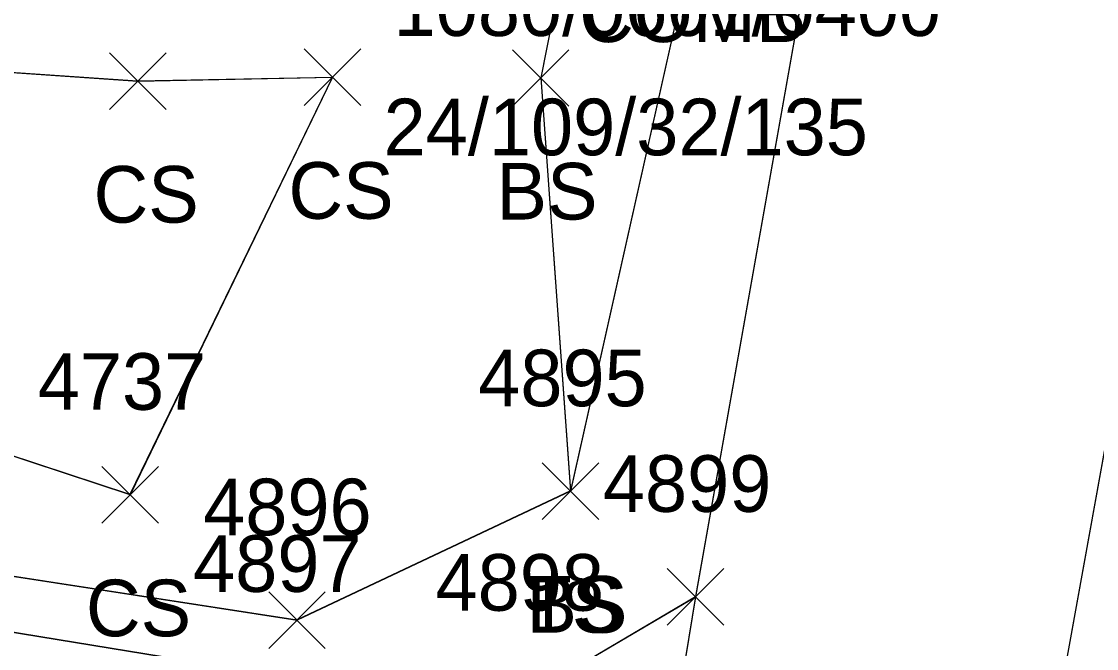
# Model space of a CAD drawing. Extents: x 1554668 to 1563881, y 831386 to 834374.
# Drawn here: x 1562365.8 to 1562403.77, y 833522.19 to 833544.34 of the extents above; entities that cross this region are included whole.
import ezdxf

# ---------------------------------------------------------------- set-up
doc = ezdxf.new("R2010")
doc.units = 0
for name, color, linetype in [('L_A', 7, 'Continuous'), ('L_I', 7, 'Continuous'), ('L_TIC', 7, 'Continuous'), ('LELB', 7, 'Continuous'), ('P_I', 7, 'Continuous'), ('P_TIC', 7, 'Continuous'), ('PET', 7, 'Continuous'), ('PRC', 7, 'Continuous'), ('R_I', 7, 'Continuous'), ('R_TIC', 7, 'Continuous'), ('RDG', 7, 'Continuous'), ('S_C', 7, 'Continuous'), ('U_A', 7, 'Continuous'), ('U_C', 7, 'Continuous')]:
    doc.layers.add(name, color=color, linetype=linetype)

msp = doc.modelspace()

# ---------------------------------------------------------------- linework, layer by layer
at = {"layer": 'L_TIC'}
for points in [[(1562368.901, 833541.24), (1562370.901, 833543.24)], [(1562370.901, 833541.24), (1562368.901, 833543.24)], [(1562375.784, 833541.375), (1562377.784, 833543.375)], [(1562377.784, 833541.375), (1562375.784, 833543.375)], [(1562383.134, 833541.349), (1562385.134, 833543.349)], [(1562385.134, 833541.349), (1562383.134, 833543.349)], [(1562368.631, 833526.627), (1562370.631, 833528.627)], [(1562370.631, 833526.627), (1562368.631, 833528.627)], [(1562384.189, 833526.753), (1562386.189, 833528.753)], [(1562386.189, 833526.753), (1562384.189, 833528.753)], [(1562384.189, 833526.753), (1562386.189, 833528.753)], [(1562386.189, 833526.753), (1562384.189, 833528.753)], [(1562374.528, 833522.195), (1562376.528, 833524.195)], [(1562376.528, 833522.195), (1562374.528, 833524.195)], [(1562374.528, 833522.195), (1562376.528, 833524.195)], [(1562376.528, 833522.195), (1562374.528, 833524.195)]]:
    msp.add_lwpolyline(points, dxfattribs=at)
at = {"layer": 'LELB'}
for points in [[(1562393.943, 833581.209), (1562390.263, 833570.049), (1562387.308, 833558.387), (1562384.134, 833542.349), (1562385.189, 833527.753)], [(1562393.945, 833581.217), (1562390.265, 833570.058), (1562387.308, 833558.392), (1562384.135, 833542.357), (1562385.19, 833527.76)], [(1562393.945, 833581.217), (1562390.265, 833570.058), (1562387.308, 833558.392), (1562384.135, 833542.357), (1562385.19, 833527.76)], [(1562393.945, 833581.217), (1562390.265, 833570.058), (1562387.308, 833558.392), (1562384.135, 833542.357), (1562385.19, 833527.76)], [(1562396.688, 833580.69), (1562393.829, 833568.534), (1562390.806, 833552.834), (1562385.189, 833527.753), (1562375.528, 833523.195)], [(1562396.691, 833580.699), (1562393.83, 833568.541), (1562390.805, 833552.836), (1562385.19, 833527.76), (1562375.529, 833523.202)], [(1562396.691, 833580.699), (1562393.83, 833568.541), (1562390.805, 833552.836), (1562385.19, 833527.76), (1562375.529, 833523.202)], [(1562396.691, 833580.699), (1562393.83, 833568.541), (1562390.805, 833552.836), (1562385.19, 833527.76), (1562375.529, 833523.202)], [(1562347.164, 833543.808), (1562369.899, 833542.248), (1562376.78, 833542.384), (1562369.627, 833527.636), (1562343.65, 833536.199)], [(1562347.164, 833543.808), (1562369.899, 833542.248), (1562376.78, 833542.384), (1562369.627, 833527.636), (1562343.65, 833536.199)], [(1562347.164, 833543.808), (1562369.899, 833542.248), (1562376.78, 833542.384), (1562369.627, 833527.636), (1562343.65, 833536.199)], [(1562347.164, 833543.802), (1562369.901, 833542.24), (1562376.784, 833542.375), (1562369.631, 833527.627), (1562343.65, 833536.193)], [(1562263.686, 833537.823), (1562298.366, 833534.817), (1562315.818, 833531.725), (1562336.226, 833529.779), (1562361.336, 833525.397), (1562375.529, 833523.202)], [(1562263.686, 833537.823), (1562298.366, 833534.817), (1562315.818, 833531.725), (1562336.226, 833529.779), (1562361.336, 833525.397), (1562375.529, 833523.202)], [(1562263.686, 833537.823), (1562298.366, 833534.817), (1562315.818, 833531.725), (1562336.226, 833529.779), (1562361.336, 833525.397), (1562375.529, 833523.202)], [(1562263.691, 833537.817), (1562298.374, 833534.813), (1562315.819, 833531.712), (1562336.227, 833529.773), (1562361.341, 833525.386), (1562375.528, 833523.195)]]:
    msp.add_lwpolyline(points, dxfattribs=at)
at = {"layer": 'P_TIC'}
for points in [[(1562388.599, 833523.021), (1562390.599, 833525.021)], [(1562390.599, 833523.021), (1562388.599, 833525.021)]]:
    msp.add_lwpolyline(points, dxfattribs=at)
at = {"layer": 'PET'}
for points in [[(1562446.514, 833813.563), (1562435.7, 833762.854), (1562429.669, 833734.264), (1562422.437, 833699.227), (1562413.341, 833652.592), (1562406.134, 833614.879), (1562402.03, 833593.791), (1562399.545, 833580.082), (1562389.601, 833524.029), (1562386.342, 833504.136), (1562384.709, 833497.669), (1562380.24, 833469.601), (1562374.637, 833437.636), (1562367.889, 833393.469), (1562360.289, 833352.08)], [(1562446.514, 833813.563), (1562435.7, 833762.854), (1562429.669, 833734.264), (1562422.437, 833699.227), (1562413.341, 833652.592), (1562406.134, 833614.879), (1562402.03, 833593.791), (1562399.545, 833580.082), (1562389.601, 833524.029), (1562386.342, 833504.136), (1562384.709, 833497.669), (1562380.24, 833469.601), (1562374.637, 833437.636), (1562367.889, 833393.469), (1562360.289, 833352.08)], [(1562446.514, 833813.563), (1562435.7, 833762.854), (1562429.669, 833734.264), (1562422.437, 833699.227), (1562413.341, 833652.592), (1562406.134, 833614.879), (1562402.03, 833593.791), (1562399.545, 833580.082), (1562389.601, 833524.029), (1562386.342, 833504.136), (1562384.709, 833497.669), (1562380.24, 833469.601), (1562374.637, 833437.636), (1562367.889, 833393.469), (1562360.289, 833352.08)], [(1562446.513, 833813.556), (1562435.697, 833762.843), (1562429.671, 833734.255), (1562422.435, 833699.223), (1562413.341, 833652.586), (1562406.134, 833614.874), (1562402.03, 833593.785), (1562399.545, 833580.078), (1562389.599, 833524.021), (1562386.34, 833504.127), (1562384.71, 833497.666), (1562380.238, 833469.596), (1562374.637, 833437.628), (1562367.889, 833393.463), (1562360.289, 833352.078)]]:
    msp.add_lwpolyline(points, dxfattribs=at)
at = {"layer": 'PRC'}
for points in [[(1562374.328, 833358.788), (1562379.819, 833391.645), (1562386.805, 833432.043), (1562394.132, 833473.552), (1562401.52, 833515.146), (1562408.626, 833554.57), (1562418.317, 833607.158), (1562425.122, 833644.153), (1562437.129, 833703.517), (1562446.816, 833750.468), (1562457.117, 833798.654), (1562467.75, 833845.524), (1562476.843, 833883.646), (1562492.325, 833945.243), (1562502.519, 833985.558), (1562516.732, 834038.229), (1562535.447, 834096.625), (1562549.682, 834139.255), (1562553.417, 834150.261)], [(1562374.328, 833358.788), (1562379.819, 833391.645), (1562386.805, 833432.043), (1562394.132, 833473.552), (1562401.52, 833515.146), (1562408.626, 833554.57), (1562418.317, 833607.158), (1562425.122, 833644.153), (1562437.129, 833703.517), (1562446.816, 833750.468), (1562457.117, 833798.654), (1562467.75, 833845.524), (1562476.843, 833883.646), (1562492.325, 833945.243), (1562502.519, 833985.558), (1562516.732, 834038.229), (1562535.447, 834096.625), (1562549.682, 834139.255), (1562553.417, 834150.261)], [(1562374.328, 833358.788), (1562379.819, 833391.645), (1562386.805, 833432.043), (1562394.132, 833473.552), (1562401.52, 833515.146), (1562408.626, 833554.57), (1562418.317, 833607.158), (1562425.122, 833644.153), (1562437.129, 833703.517), (1562446.816, 833750.468), (1562457.117, 833798.654), (1562467.75, 833845.524), (1562476.843, 833883.646), (1562492.325, 833945.243), (1562502.519, 833985.558), (1562516.732, 834038.229), (1562535.447, 834096.625), (1562549.682, 834139.255), (1562553.417, 834150.261)], [(1562374.328, 833358.78), (1562379.82, 833391.635), (1562386.804, 833432.041), (1562394.133, 833473.548), (1562401.522, 833515.144), (1562408.625, 833554.563), (1562418.32, 833607.155), (1562425.125, 833644.147), (1562437.128, 833703.511), (1562446.815, 833750.458), (1562457.117, 833798.648), (1562467.753, 833845.523), (1562476.843, 833883.643), (1562492.321, 833945.235), (1562502.515, 833985.553), (1562516.728, 834038.221), (1562535.444, 834096.612), (1562549.678, 834139.252), (1562553.413, 834150.251)]]:
    msp.add_lwpolyline(points, dxfattribs=at)
at = {"layer": 'R_TIC'}
for points in [[(1562388.599, 833523.021), (1562390.599, 833525.021)], [(1562390.599, 833523.021), (1562388.599, 833525.021)]]:
    msp.add_lwpolyline(points, dxfattribs=at)
at = {"layer": 'RDG'}
for points in [[(1562274.577, 833502.073), (1562255.182, 833504.039), (1562234.098, 833511.489), (1562241.524, 833539.849), (1562263.686, 833537.823), (1562297.647, 833532.805), (1562315.569, 833529.11), (1562335.217, 833527.716), (1562360.207, 833523.644), (1562375.117, 833521.203), (1562383.682, 833520.536), (1562389.601, 833524.029)], [(1562274.577, 833502.073), (1562255.182, 833504.039), (1562234.098, 833511.489), (1562241.524, 833539.849), (1562263.686, 833537.823), (1562297.647, 833532.805), (1562315.569, 833529.11), (1562335.217, 833527.716), (1562360.207, 833523.644), (1562375.117, 833521.203), (1562383.682, 833520.536), (1562389.601, 833524.029)], [(1562274.577, 833502.073), (1562255.182, 833504.039), (1562234.098, 833511.489), (1562241.524, 833539.849), (1562263.686, 833537.823), (1562297.647, 833532.805), (1562315.569, 833529.11), (1562335.217, 833527.716), (1562360.207, 833523.644), (1562375.117, 833521.203), (1562383.682, 833520.536), (1562389.601, 833524.029)], [(1562274.585, 833502.067), (1562255.185, 833504.033), (1562234.103, 833511.484), (1562241.528, 833539.842), (1562263.691, 833537.817), (1562297.647, 833532.797), (1562315.57, 833529.097), (1562335.22, 833527.706), (1562360.21, 833523.636), (1562375.117, 833521.194), (1562383.682, 833520.529), (1562389.599, 833524.021)]]:
    msp.add_lwpolyline(points, dxfattribs=at)

# ---------------------------------------------------------------- texts
at = {"layer": 'L_A'}
for s, p in [('CS', (1562368.342, 833537.24)), ('CS', (1562375.225, 833537.375)), ('BS', (1562382.575, 833537.349)), ('CS', (1562368.072, 833522.627)), ('TS', (1562383.598, 833522.753)), ('BS', (1562383.63, 833522.753))]:
    msp.add_text(s, height=2, dxfattribs=at).set_placement(p)
at = {"layer": 'L_I'}
for s, p in [('4895', (1562381.929, 833530.753)), ('4895', (1562381.929, 833530.753)), ('4737', (1562366.371, 833530.627)), ('4896', (1562372.213, 833526.195)), ('4896', (1562372.213, 833526.195))]:
    msp.add_text(s, height=2, dxfattribs=at).set_placement(p)
at = {"layer": 'P_I'}
msp.add_text('4899', height=2, dxfattribs=at).set_placement((1562386.332, 833527.021))
at = {"layer": 'R_I'}
for s, p in [('4899', (1562386.332, 833527.021)), ('4897', (1562371.857, 833524.194)), ('4898', (1562380.422, 833523.529))]:
    msp.add_text(s, height=2, dxfattribs=at).set_placement(p)
at = {"layer": 'S_C'}
msp.add_text('1080/0601/0400', height=2, dxfattribs=at).set_placement((1562378.94, 833543.834))
at = {"layer": 'U_A'}
msp.add_text('COMB', height=2, dxfattribs=at).set_placement((1562385.493, 833543.619))
at = {"layer": 'U_C'}
msp.add_text('24/109/32/135', height=2, dxfattribs=at).set_placement((1562378.587, 833539.619))

doc.saveas('drawing.dxf')
